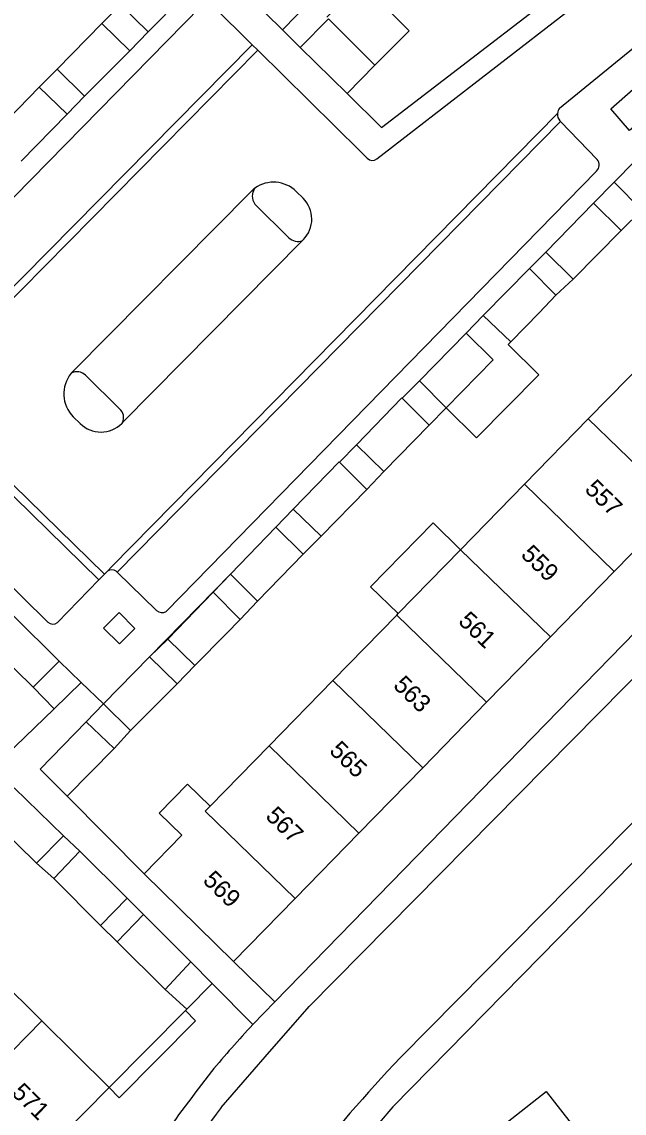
# Model space of a CAD drawing. Extents: x 194485 to 197793, y 468269 to 470822.
# Drawn here: x 196284.5 to 196325.6, y 470105.5 to 470180.1 of the extents above; entities that cross this region are included whole.
import ezdxf

# ---------------------------------------------------------------- set-up
doc = ezdxf.new("R2010")
doc.units = 0
for name, color, linetype in [('BGT grensvlak gebouwinstallatie plus 1', 7, 'Continuous'), ('BGT grensvlak onbegroeid terreindeel', 7, 'Continuous'), ('BGT grensvlak pand op maaiveld', 7, 'Continuous'), ('BGT grensvlak pand op maaiveld LR', 7, 'Continuous'), ('BGT grensvlak vegetatieobject', 7, 'Continuous'), ('BGT grensvlak wegdeel', 7, 'Continuous'), ('BGT tekst huisnummerreeks', 7, 'Continuous')]:
    doc.layers.add(name, color=color, linetype=linetype)

msp = doc.modelspace()

# ---------------------------------------------------------------- linework, layer by layer
at = {"layer": 'BGT grensvlak gebouwinstallatie plus 1'}
for p, q in [((196289.935, 470179.944), (196291.221, 470181.231)), ((196293.111, 470179.375), (196291.85, 470178.088)), ((196303.482, 470178.319), (196302.268, 470179.527)), ((196285.655, 470175.598), (196286.89, 470176.822)), ((196288.755, 470174.979), (196287.57, 470173.755)), ((196324.923, 470169.12), (196323.514, 470167.679)), ((196326.814, 470167.196), (196324.923, 470169.12)), ((196326.814, 470167.196), (196325.397, 470165.804)), ((196320.257, 470164.336), (196319.137, 470163.214)), ((196322.127, 470162.499), (196320.943, 470161.39)), ((196315.982, 470160.01), (196314.81, 470158.799)), ((196317.853, 470158.211), (196317.677, 470158.031)), ((196319.775, 470155.956), (196317.677, 470158.031)), ((196311.617, 470155.545), (196310.449, 470154.357)), ((196315.515, 470151.651), (196319.775, 470155.956)), ((196313.449, 470153.695), (196312.278, 470152.523)), ((196313.449, 470153.695), (196315.515, 470151.651)), ((196307.33, 470151.181), (196306.161, 470149.993)), ((196309.188, 470149.356), (196308.041, 470148.12)), ((196303.004, 470146.779), (196301.83, 470145.558)), ((196304.913, 470144.941), (196303.677, 470143.705)), ((196297.544, 470141.115), (196298.729, 470142.351)), ((196300.573, 470140.501), (196299.388, 470139.239)), ((196293.192, 470136.7), (196294.441, 470137.911)), ((196287.017, 470136.401), (196288.534, 470134.943)), ((196296.286, 470136.112), (196295.075, 470134.863)), ((196286.678, 470133.149), (196285.253, 470134.623)), ((196286.678, 470133.149), (196288.534, 470134.943)), ((196288.879, 470132.26), (196290.051, 470133.484)), ((196291.896, 470131.659), (196290.775, 470130.435)), ((196288.446, 470123.416), (196287.314, 470124.472)), ((196286.656, 470121.566), (196285.473, 470122.606)), ((196291.671, 470120.21), (196292.787, 470119.104)), ((196290.992, 470117.233), (196289.855, 470118.348)), ((196296.007, 470115.864), (196297.471, 470114.393)), ((196295.736, 470112.639), (196297.471, 470114.393)), ((196295.736, 470112.639), (196294.254, 470113.99))]:
    msp.add_line(p, q, dxfattribs=at)
for points in [[(196305.29, 470180.387), (196307.638, 470182.735), (196310.921, 470179.454), (196308.572, 470177.104)], [(196310.172, 470139.647), (196308.291, 470141.482), (196312.554, 470145.851), (196314.435, 470144.015)]]:
    msp.add_lwpolyline(points, dxfattribs=at)
at = {"layer": 'BGT grensvlak onbegroeid terreindeel'}
msp.add_line((196295.647, 470112.549), (196295.736, 470112.639), dxfattribs=at)
at = {"layer": 'BGT grensvlak pand op maaiveld'}
for p, q in [((196296.321, 470182.663), (196293.111, 470179.375)), ((196299.152, 470182.603), (196302.268, 470179.527)), ((196302.268, 470179.527), (196304.204, 470181.502)), ((196293.111, 470179.375), (196291.221, 470181.231)), ((196286.89, 470176.822), (196289.935, 470179.944)), ((196289.935, 470179.944), (196291.85, 470178.088)), ((196305.405, 470180.269), (196303.482, 470178.319)), ((196308.572, 470177.104), (196305.405, 470180.269)), ((196291.85, 470178.088), (196288.755, 470174.979)), ((196303.482, 470178.319), (196306.687, 470175.167)), ((196306.687, 470175.167), (196308.572, 470177.104)), ((196288.755, 470174.979), (196286.89, 470176.822)), ((196282.56, 470172.4), (196285.655, 470175.598)), ((196285.655, 470175.598), (196287.57, 470173.755)), ((196287.57, 470173.755), (196284.437, 470170.544)), ((196323.514, 470167.679), (196320.257, 470164.336)), ((196325.397, 470165.804), (196323.514, 470167.679)), ((196322.127, 470162.499), (196325.397, 470165.804)), ((196320.257, 470164.336), (196322.127, 470162.499)), ((196319.137, 470163.214), (196315.982, 470160.01)), ((196320.943, 470161.39), (196319.137, 470163.214)), ((196319.788, 470160.202), (196320.943, 470161.39)), ((196315.982, 470160.01), (196317.853, 470158.211)), ((196317.853, 470158.211), (196319.788, 470160.202)), ((196314.81, 470158.799), (196311.617, 470155.545)), ((196323.152, 470152.945), (196327.489, 470157.388)), ((196311.617, 470155.545), (196313.449, 470153.695)), ((196312.278, 470152.523), (196310.449, 470154.357)), ((196309.188, 470149.356), (196312.278, 470152.523)), ((196318.793, 470148.48), (196323.152, 470152.945)), ((196307.33, 470151.181), (196309.188, 470149.356)), ((196308.041, 470148.12), (196306.161, 470149.993)), ((196304.913, 470144.941), (196308.041, 470148.12)), ((196314.435, 470144.015), (196318.793, 470148.48)), ((196303.004, 470146.779), (196304.913, 470144.941)), ((196329.277, 470146.989), (196324.919, 470142.523)), ((196301.83, 470145.558), (196298.729, 470142.351)), ((196303.677, 470143.705), (196301.83, 470145.558)), ((196300.573, 470140.501), (196303.677, 470143.705)), ((196310.172, 470139.647), (196314.435, 470144.015)), ((196298.729, 470142.351), (196300.573, 470140.501)), ((196324.919, 470142.523), (196320.561, 470138.057)), ((196297.544, 470141.115), (196294.441, 470137.911)), ((196299.388, 470139.239), (196297.544, 470141.115)), ((196283.871, 470139.548), (196287.017, 470136.401)), ((196298.418, 470138.261), (196299.388, 470139.239)), ((196305.717, 470135.083), (196310.076, 470139.549)), ((196310.076, 470139.549), (196310.172, 470139.647)), ((196296.286, 470136.112), (196298.418, 470138.261)), ((196285.253, 470134.623), (196282.068, 470137.732)), ((196294.441, 470137.911), (196296.286, 470136.112)), ((196320.561, 470138.057), (196316.203, 470133.591)), ((196293.192, 470136.7), (196290.051, 470133.484)), ((196295.075, 470134.863), (196293.192, 470136.7)), ((196287.017, 470136.401), (196285.253, 470134.623)), ((196291.896, 470131.659), (196295.075, 470134.863)), ((196301.359, 470130.618), (196305.717, 470135.083)), ((196290.051, 470133.484), (196291.896, 470131.659)), ((196316.203, 470133.591), (196311.845, 470129.125)), ((196290.775, 470130.435), (196288.879, 470132.26)), ((196287.582, 470127.181), (196290.775, 470130.435)), ((196297.337, 470126.498), (196301.359, 470130.618)), ((196311.845, 470129.125), (196307.487, 470124.659)), ((196285.473, 470122.606), (196282.137, 470125.869)), ((196287.314, 470124.472), (196285.473, 470122.606)), ((196292.838, 470121.889), (196295.409, 470124.523)), ((196307.487, 470124.659), (196303.129, 470120.193)), ((196286.656, 470121.566), (196288.446, 470123.416)), ((196288.446, 470123.416), (196291.671, 470120.21)), ((196298.929, 470115.889), (196292.838, 470121.889)), ((196289.855, 470118.348), (196286.656, 470121.566)), ((196291.671, 470120.21), (196289.855, 470118.348)), ((196303.129, 470120.193), (196298.929, 470115.889)), ((196290.992, 470117.233), (196292.787, 470119.104)), ((196292.787, 470119.104), (196296.007, 470115.864)), ((196294.254, 470113.99), (196290.992, 470117.233)), ((196285.838, 470111.838), (196281.399, 470116.224)), ((196296.007, 470115.864), (196294.254, 470113.99)), ((196290.444, 470107.287), (196285.838, 470111.838)), ((196284.522, 470101.296), (196290.444, 470107.287))]:
    msp.add_line(p, q, dxfattribs=at)
for points in [[(196313.449, 470153.695), (196316.656, 470156.988), (196314.81, 470158.799)], [(196310.449, 470154.357), (196310.421, 470154.385), (196307.33, 470151.181)], [(196306.161, 470149.993), (196306.146, 470150.008), (196303.004, 470146.779)], [(196288.879, 470132.26), (196285.724, 470129.018), (196287.582, 470127.181)], [(196282.137, 470125.869), (196283.965, 470127.762), (196287.314, 470124.472)], [(196297.337, 470126.498), (196295.785, 470128.007), (196293.861, 470126.029), (196295.409, 470124.523)], [(196327.82, 470083.562), (196322.526, 470090.305), (196324.26, 470091.625), (196321.5, 470095.151), (196319.791, 470093.741), (196313.565, 470101.728), (196320.284, 470107.012), (196323.364, 470103.044)]]:
    msp.add_lwpolyline(points, dxfattribs=at)
at = {"layer": 'BGT grensvlak pand op maaiveld LR'}
for p, q in [((196323.152, 470152.945), (196329.277, 470146.989)), ((196318.793, 470148.48), (196324.919, 470142.523)), ((196314.435, 470144.015), (196320.561, 470138.057)), ((196310.076, 470139.549), (196316.203, 470133.591)), ((196305.717, 470135.083), (196311.845, 470129.125)), ((196301.359, 470130.618), (196307.487, 470124.659)), ((196285.838, 470111.838), (196279.923, 470105.818))]:
    msp.add_line(p, q, dxfattribs=at)
msp.add_lwpolyline([(196303.129, 470120.193), (196297, 470126.153), (196297.337, 470126.498)], dxfattribs=at)
at = {"layer": 'BGT grensvlak vegetatieobject'}
msp.add_line((196290.444, 470107.287), (196295.647, 470112.549), dxfattribs=at)
msp.add_lwpolyline([(196295.647, 470112.549), (196296.34, 470111.832), (196291.134, 470106.581), (196290.444, 470107.287)], dxfattribs=at)
at = {"layer": 'BGT grensvlak wegdeel'}
for p, q in [((196308.718, 470170.706), (196355.395, 470206.871)), ((196275.076, 470159.078), (196296.697, 470181.103)), ((196297.475, 470181.192), (196300.203, 470178.5)), ((196277.589, 470155.574), (196300.203, 470178.5)), ((196300.203, 470178.5), (196300.58, 470178.127)), ((196277.97, 470155.205), (196300.58, 470178.127)), ((196300.58, 470178.127), (196307.589, 470171.21)), ((196321.181, 470174.175), (196326.245, 470178.285)), ((196290.616, 470142.857), (196321.05, 470173.815)), ((196290.995, 470142.487), (196321.245, 470173.257)), ((196321.206, 470173.297), (196321.245, 470173.257)), ((196321.245, 470173.257), (196323.751, 470170.668)), ((196307.589, 470171.21), (196308.06, 470170.745)), ((196323.705, 470169.861), (196294.34, 470139.795)), ((196287.978, 470156.202), (196300.103, 470168.461)), ((196303.681, 470168.017), (196303.214, 470168.479)), ((196302.706, 470165.324), (196300.39, 470167.614)), ((196303.638, 470165.129), (196291.348, 470152.695)), ((196303.697, 470165.188), (196303.638, 470165.129)), ((196291.149, 470153.632), (196288.829, 470155.925)), ((196290.114, 470142.341), (196277.473, 470154.684)), ((196289.744, 470141.962), (196277.104, 470154.303)), ((196288.466, 470152.625), (196287.995, 470153.09)), ((196291.348, 470152.695), (196291.295, 470152.641)), ((196280.472, 470144.757), (196286.255, 470139.071)), ((196290.324, 470142.557), (196290.616, 470142.857)), ((196286.905, 470139.046), (196289.744, 470141.962)), ((196289.744, 470141.962), (196290.114, 470142.341)), ((196290.114, 470142.341), (196290.324, 470142.557)), ((196290.995, 470142.487), (196290.923, 470142.557)), ((196293.673, 470139.867), (196290.995, 470142.487)), ((196293.192, 470136.7), (196298.729, 470142.351)), ((196301.761, 470113.132), (196328.416, 470140.514)), ((196288.534, 470134.943), (196290.051, 470133.484)), ((196283.356, 470129.938), (196286.678, 470133.149)), ((196292.838, 470121.889), (196287.582, 470127.181)), ((196298.929, 470115.889), (196301.761, 470113.132)), ((196300.258, 470111.588), (196297.471, 470114.393)), ((196300.258, 470111.588), (196301.761, 470113.132))]:
    msp.add_line(p, q, dxfattribs=at)
for points in [[(196306.687, 470175.167), (196309.027, 470172.854), (196325.571, 470185.564), (196325.495, 470185.641)], [(196324.687, 470174.133), (196326.223, 470175.457), (196327.502, 470173.974), (196325.966, 470172.65), (196324.687, 470174.133)], [(196328.133, 470172.028), (196326.332, 470170.56), (196324.923, 470169.12)], [(196298.086, 470105.917), (196301.085, 470109.379), (196304.097, 470112.829), (196332.812, 470141.908), (196337.834, 470146.644)], [(196310.324, 470109.332), (196333.579, 470132.863), (196341.355, 470140.523)], [(196290.061, 470138.663), (196291.122, 470139.724), (196292.202, 470138.644), (196291.141, 470137.583), (196290.061, 470138.663)], [(196336.183, 470132.622), (196332.455, 470129.022), (196309.813, 470105.967), (196306.071, 470101.586), (196300.158, 470093.347), (196295.387, 470084.97), (196291.518, 470076.141), (196290.625, 470073.774)]]:
    msp.add_lwpolyline(points, dxfattribs=at)
for centre, radius, start, end in [((196321.789, 470173.75), 0.742, 145.0374, 174.97084), ((196321.787, 470173.754), 0.74, 175.30516, 218.21506), ((196308.411, 470171.101), 0.5, 225.40727, 307.80877), ((196323.324, 470170.288), 0.572, 311.77063, 41.70457), ((196301.668, 470166.914), 2.2, 45.35216, 125.40636), ((196301.628, 470166.957), 2.142, 125.21381, 135.40047), ((196301.139, 470168.158), 0.926, 143.66555, 216.01993), ((196302.275, 470166.595), 2, 315.31813, 45.32996), ((196303.321, 470165.939), 0.87, 224.98558, 291.37966), ((196289.544, 470154.655), 2.202, 140.33803, 225.29056), ((196289.338, 470154.836), 1.928, 134.89394, 140.59886), ((196288.25, 470155.349), 0.817, 44.8819, 119.43126), ((196290.648, 470153.036), 0.779, 334.02994, 49.95069), ((196289.873, 470154.047), 2, 225.31845, 315.32964), ((196290.624, 470142.104), 0.543, 56.54879, 123.45121), ((196294.061, 470140.337), 0.61, 230.46617, 297.21184), ((196286.593, 470139.409), 0.478, 224.95535, 310.63945), ((196351.969, 470063.038), 70.931, 136.80617, 140.26262), ((196425.442, 470001.698), 157.599, 136.92433, 140.65762), ((196464.083, 469980.487), 210.076, 142.49699, 144.12115), ((196530.078, 469932.99), 289.352, 143.29915, 145.04544)]:
    msp.add_arc(centre, radius, start, end, dxfattribs=at)

# ---------------------------------------------------------------- texts
at = {"layer": 'BGT tekst huisnummerreeks'}
for s, rotation, p in [('557', 315.7, (196322.843, 470148.07)), ('559', 315.7, (196318.484, 470143.605)), ('561', 315.7, (196314.21, 470139.057)), ('563', 315.7, (196309.769, 470134.672)), ('565', 315.7, (196305.407, 470130.21)), ('567', 315.7, (196301.053, 470125.74)), ('569', 315.7, (196296.773, 470121.356)), ('571', 315.5, (196283.719, 470106.853))]:
    msp.add_text(s, height=1.2, rotation=rotation, dxfattribs=at).set_placement(p)

doc.saveas('drawing.dxf')
